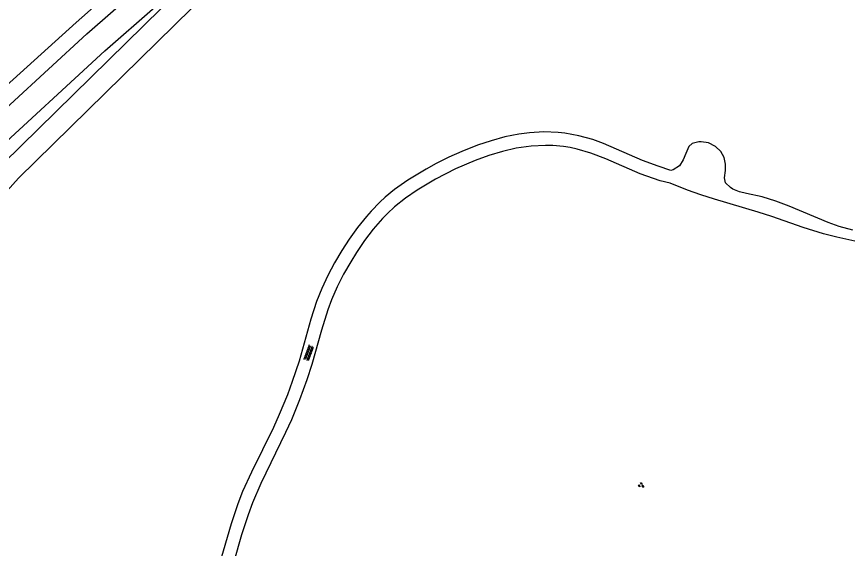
# Model space of a CAD drawing. Extents: x 128999 to 131010, y 395498 to 399007.
# Drawn here: x 129946.8 to 130063.7, y 397522.8 to 397597.7 of the extents above; entities that cross this region are included whole.
import ezdxf

# ---------------------------------------------------------------- set-up
doc = ezdxf.new("R2010")
doc.units = 0
for name, color, linetype in [('gg-knt-onverhard', 7, 'Continuous'), ('gg-knt-verharding', 7, 'Continuous'), ('gt-grn-groengrens', 7, 'Continuous'), ('gt-symb-groenvak', 7, 'Continuous'), ('gt-symb-overige verharding', 7, 'Continuous')]:
    doc.layers.add(name, color=color, linetype=linetype)

# ---------------------------------------------------------------- blocks, each defined once
blk = doc.blocks.new('gt0-GRVAK')
at = {"layer": 'gt-symb-groenvak'}
for p, q in [((-0.11, 0.19), (-0.23, 0.24)), ((-0.18, 0.15), (0.09, 0.15)), ((-0.09, 0.21), (-0.16, 0.32)), ((-0.05, 0.21), (-0.05, 0.39)), ((0, 0.21), (0.06, 0.32)), ((0.01, 0.19), (0.13, 0.24)), ((0.26, -0.05), (0.2, 0.06)), ((0.31, -0.05), (0.31, 0.13)), ((0.35, -0.05), (0.41, 0.06)), ((-0.24, -0.23), (-0.36, -0.18)), ((-0.32, -0.26), (-0.05, -0.26)), ((-0.23, -0.21), (-0.29, -0.1)), ((-0.18, -0.2), (-0.18, -0.02)), ((-0.14, -0.21), (-0.07, -0.1)), ((-0.12, -0.23), (0, -0.18)), ((0.24, -0.07), (0.12, -0.02)), ((0.17, -0.11), (0.44, -0.11)), ((0.37, -0.07), (0.49, -0.02))]:
    blk.add_line(p, q, dxfattribs=at)
blk = doc.blocks.new('gt0-OVH')
at = {"layer": 'gt-symb-overige verharding'}
for points in [[(-0.97, 0.3), (-0.97, 0.31), (-0.96, 0.32), (-0.97, 0.33), (-0.97, 0.34), (-0.98, 0.35), (-0.99, 0.35), (-1, 0.36), (-1.01, 0.35), (-1.02, 0.35), (-1.03, 0.34), (-1.03, 0.33), (-1.04, 0.32), (-1.03, 0.31), (-1.03, 0.3), (-1.02, 0.29), (-1.01, 0.29), (-1, 0.28), (-0.99, 0.29), (-0.98, 0.29)], [(-0.87, 0.11), (-0.87, 0.12), (-0.86, 0.13), (-0.87, 0.14), (-0.87, 0.15), (-0.88, 0.16), (-0.89, 0.16), (-0.9, 0.16), (-0.91, 0.16), (-0.92, 0.16), (-0.93, 0.15), (-0.93, 0.14), (-0.94, 0.13), (-0.93, 0.12), (-0.93, 0.11), (-0.92, 0.1), (-0.91, 0.09), (-0.9, 0.09), (-0.89, 0.09), (-0.88, 0.1)], [(-0.77, 0.3), (-0.77, 0.31), (-0.76, 0.32), (-0.77, 0.33), (-0.77, 0.34), (-0.78, 0.35), (-0.79, 0.35), (-0.8, 0.36), (-0.81, 0.35), (-0.82, 0.35), (-0.83, 0.34), (-0.83, 0.33), (-0.84, 0.32), (-0.83, 0.31), (-0.83, 0.3), (-0.82, 0.29), (-0.81, 0.29), (-0.8, 0.28), (-0.79, 0.29), (-0.78, 0.29)], [(-0.67, 0.11), (-0.67, 0.12), (-0.66, 0.13), (-0.67, 0.14), (-0.67, 0.15), (-0.68, 0.16), (-0.69, 0.16), (-0.7, 0.16), (-0.71, 0.16), (-0.72, 0.16), (-0.73, 0.15), (-0.73, 0.14), (-0.74, 0.13), (-0.73, 0.12), (-0.73, 0.11), (-0.72, 0.1), (-0.71, 0.09), (-0.7, 0.09), (-0.69, 0.09), (-0.68, 0.1)], [(-0.57, 0.3), (-0.57, 0.31), (-0.56, 0.32), (-0.57, 0.33), (-0.57, 0.34), (-0.58, 0.35), (-0.59, 0.35), (-0.6, 0.36), (-0.61, 0.35), (-0.62, 0.35), (-0.63, 0.34), (-0.63, 0.33), (-0.64, 0.32), (-0.63, 0.31), (-0.63, 0.3), (-0.62, 0.29), (-0.61, 0.29), (-0.6, 0.28), (-0.59, 0.29), (-0.58, 0.29)], [(-0.47, 0.11), (-0.47, 0.12), (-0.46, 0.13), (-0.47, 0.14), (-0.47, 0.15), (-0.48, 0.16), (-0.49, 0.16), (-0.5, 0.16), (-0.51, 0.16), (-0.52, 0.16), (-0.53, 0.15), (-0.53, 0.14), (-0.54, 0.13), (-0.53, 0.12), (-0.53, 0.11), (-0.52, 0.1), (-0.51, 0.09), (-0.5, 0.09), (-0.49, 0.09), (-0.48, 0.1)], [(-0.37, 0.3), (-0.37, 0.31), (-0.36, 0.32), (-0.37, 0.33), (-0.37, 0.34), (-0.38, 0.35), (-0.39, 0.35), (-0.4, 0.36), (-0.41, 0.35), (-0.42, 0.35), (-0.43, 0.34), (-0.43, 0.33), (-0.44, 0.32), (-0.43, 0.31), (-0.43, 0.3), (-0.42, 0.29), (-0.41, 0.29), (-0.4, 0.28), (-0.39, 0.29), (-0.38, 0.29)], [(-0.27, 0.11), (-0.27, 0.12), (-0.26, 0.13), (-0.27, 0.14), (-0.27, 0.15), (-0.28, 0.16), (-0.29, 0.16), (-0.3, 0.16), (-0.31, 0.16), (-0.32, 0.16), (-0.33, 0.15), (-0.33, 0.14), (-0.34, 0.13), (-0.33, 0.12), (-0.33, 0.11), (-0.32, 0.1), (-0.31, 0.09), (-0.3, 0.09), (-0.29, 0.09), (-0.28, 0.1)], [(-0.17, 0.3), (-0.17, 0.31), (-0.16, 0.32), (-0.17, 0.33), (-0.17, 0.34), (-0.18, 0.35), (-0.19, 0.35), (-0.2, 0.36), (-0.21, 0.35), (-0.22, 0.35), (-0.23, 0.34), (-0.23, 0.33), (-0.24, 0.32), (-0.23, 0.31), (-0.23, 0.3), (-0.22, 0.29), (-0.21, 0.29), (-0.2, 0.28), (-0.19, 0.29), (-0.18, 0.29)], [(-0.07, 0.11), (-0.07, 0.12), (-0.06, 0.13), (-0.07, 0.14), (-0.07, 0.15), (-0.08, 0.16), (-0.09, 0.16), (-0.1, 0.16), (-0.11, 0.16), (-0.12, 0.16), (-0.13, 0.15), (-0.13, 0.14), (-0.14, 0.13), (-0.13, 0.12), (-0.13, 0.11), (-0.12, 0.1), (-0.11, 0.09), (-0.1, 0.09), (-0.09, 0.09), (-0.08, 0.1)], [(0.03, 0.3), (0.03, 0.31), (0.04, 0.32), (0.03, 0.33), (0.03, 0.34), (0.02, 0.35), (0.01, 0.35), (0, 0.36), (-0.01, 0.35), (-0.02, 0.35), (-0.03, 0.34), (-0.03, 0.33), (-0.04, 0.32), (-0.03, 0.31), (-0.03, 0.3), (-0.02, 0.29), (-0.01, 0.29), (0, 0.28), (0.01, 0.29), (0.02, 0.29)], [(0.13, 0.11), (0.13, 0.12), (0.14, 0.13), (0.13, 0.14), (0.13, 0.15), (0.12, 0.16), (0.11, 0.16), (0.1, 0.16), (0.09, 0.16), (0.08, 0.16), (0.07, 0.15), (0.07, 0.14), (0.06, 0.13), (0.07, 0.12), (0.07, 0.11), (0.08, 0.1), (0.09, 0.09), (0.1, 0.09), (0.11, 0.09), (0.12, 0.1)], [(0.23, 0.3), (0.23, 0.31), (0.24, 0.32), (0.23, 0.33), (0.23, 0.34), (0.22, 0.35), (0.21, 0.35), (0.2, 0.36), (0.19, 0.35), (0.18, 0.35), (0.17, 0.34), (0.17, 0.33), (0.16, 0.32), (0.17, 0.31), (0.17, 0.3), (0.18, 0.29), (0.19, 0.29), (0.2, 0.28), (0.21, 0.29), (0.22, 0.29)], [(0.33, 0.11), (0.33, 0.12), (0.34, 0.13), (0.33, 0.14), (0.33, 0.15), (0.32, 0.16), (0.31, 0.16), (0.3, 0.16), (0.29, 0.16), (0.28, 0.16), (0.27, 0.15), (0.27, 0.14), (0.26, 0.13), (0.27, 0.12), (0.27, 0.11), (0.28, 0.1), (0.29, 0.09), (0.3, 0.09), (0.31, 0.09), (0.32, 0.1)], [(0.43, 0.3), (0.43, 0.31), (0.44, 0.32), (0.43, 0.33), (0.43, 0.34), (0.42, 0.35), (0.41, 0.35), (0.4, 0.36), (0.39, 0.35), (0.38, 0.35), (0.37, 0.34), (0.37, 0.33), (0.36, 0.32), (0.37, 0.31), (0.37, 0.3), (0.38, 0.29), (0.39, 0.29), (0.4, 0.28), (0.41, 0.29), (0.42, 0.29)], [(0.53, 0.11), (0.53, 0.12), (0.54, 0.13), (0.53, 0.14), (0.53, 0.15), (0.52, 0.16), (0.51, 0.16), (0.5, 0.16), (0.49, 0.16), (0.48, 0.16), (0.47, 0.15), (0.47, 0.14), (0.46, 0.13), (0.47, 0.12), (0.47, 0.11), (0.48, 0.1), (0.49, 0.09), (0.5, 0.09), (0.51, 0.09), (0.52, 0.1)], [(0.63, 0.3), (0.63, 0.31), (0.64, 0.32), (0.63, 0.33), (0.63, 0.34), (0.62, 0.35), (0.61, 0.35), (0.6, 0.36), (0.59, 0.35), (0.58, 0.35), (0.57, 0.34), (0.57, 0.33), (0.56, 0.32), (0.57, 0.31), (0.57, 0.3), (0.58, 0.29), (0.59, 0.29), (0.6, 0.28), (0.61, 0.29), (0.62, 0.29)], [(0.73, 0.11), (0.73, 0.12), (0.74, 0.13), (0.73, 0.14), (0.73, 0.15), (0.72, 0.16), (0.71, 0.16), (0.7, 0.16), (0.69, 0.16), (0.68, 0.16), (0.67, 0.15), (0.67, 0.14), (0.66, 0.13), (0.67, 0.12), (0.67, 0.11), (0.68, 0.1), (0.69, 0.09), (0.7, 0.09), (0.71, 0.09), (0.72, 0.1)], [(0.83, 0.3), (0.83, 0.31), (0.84, 0.32), (0.83, 0.33), (0.83, 0.34), (0.82, 0.35), (0.81, 0.35), (0.8, 0.36), (0.79, 0.35), (0.78, 0.35), (0.77, 0.34), (0.77, 0.33), (0.76, 0.32), (0.77, 0.31), (0.77, 0.3), (0.78, 0.29), (0.79, 0.29), (0.8, 0.28), (0.81, 0.29), (0.82, 0.29)], [(0.93, 0.11), (0.93, 0.12), (0.94, 0.13), (0.93, 0.14), (0.93, 0.15), (0.92, 0.16), (0.91, 0.16), (0.9, 0.16), (0.89, 0.16), (0.88, 0.16), (0.87, 0.15), (0.87, 0.14), (0.86, 0.13), (0.87, 0.12), (0.87, 0.11), (0.88, 0.1), (0.89, 0.09), (0.9, 0.09), (0.91, 0.09), (0.92, 0.1)], [(1.03, 0.3), (1.03, 0.31), (1.04, 0.32), (1.03, 0.33), (1.03, 0.34), (1.02, 0.35), (1.01, 0.35), (1, 0.36), (0.99, 0.35), (0.98, 0.35), (0.97, 0.34), (0.97, 0.33), (0.96, 0.32), (0.97, 0.31), (0.97, 0.3), (0.98, 0.29), (0.99, 0.29), (1, 0.28), (1.01, 0.29), (1.02, 0.29)], [(-0.97, -0.14), (-0.97, -0.13), (-0.96, -0.12), (-0.97, -0.11), (-0.97, -0.1), (-0.98, -0.09), (-0.99, -0.09), (-1, -0.08), (-1.01, -0.09), (-1.02, -0.09), (-1.03, -0.1), (-1.03, -0.11), (-1.04, -0.12), (-1.03, -0.13), (-1.03, -0.14), (-1.02, -0.15), (-1.01, -0.15), (-1, -0.16), (-0.99, -0.15), (-0.98, -0.15)], [(-0.87, -0.33), (-0.87, -0.32), (-0.86, -0.31), (-0.87, -0.3), (-0.87, -0.29), (-0.88, -0.28), (-0.89, -0.28), (-0.9, -0.28), (-0.91, -0.28), (-0.92, -0.28), (-0.93, -0.29), (-0.93, -0.3), (-0.94, -0.31), (-0.93, -0.32), (-0.93, -0.33), (-0.92, -0.34), (-0.91, -0.35), (-0.9, -0.35), (-0.89, -0.35), (-0.88, -0.34)], [(-0.77, -0.14), (-0.77, -0.13), (-0.76, -0.12), (-0.77, -0.11), (-0.77, -0.1), (-0.78, -0.09), (-0.79, -0.09), (-0.8, -0.08), (-0.81, -0.09), (-0.82, -0.09), (-0.83, -0.1), (-0.83, -0.11), (-0.84, -0.12), (-0.83, -0.13), (-0.83, -0.14), (-0.82, -0.15), (-0.81, -0.15), (-0.8, -0.16), (-0.79, -0.15), (-0.78, -0.15)], [(-0.67, -0.33), (-0.67, -0.32), (-0.66, -0.31), (-0.67, -0.3), (-0.67, -0.29), (-0.68, -0.28), (-0.69, -0.28), (-0.7, -0.28), (-0.71, -0.28), (-0.72, -0.28), (-0.73, -0.29), (-0.73, -0.3), (-0.74, -0.31), (-0.73, -0.32), (-0.73, -0.33), (-0.72, -0.34), (-0.71, -0.35), (-0.7, -0.35), (-0.69, -0.35), (-0.68, -0.34)], [(-0.57, -0.14), (-0.57, -0.13), (-0.56, -0.12), (-0.57, -0.11), (-0.57, -0.1), (-0.58, -0.09), (-0.59, -0.09), (-0.6, -0.08), (-0.61, -0.09), (-0.62, -0.09), (-0.63, -0.1), (-0.63, -0.11), (-0.64, -0.12), (-0.63, -0.13), (-0.63, -0.14), (-0.62, -0.15), (-0.61, -0.15), (-0.6, -0.16), (-0.59, -0.15), (-0.58, -0.15)], [(-0.47, -0.33), (-0.47, -0.32), (-0.46, -0.31), (-0.47, -0.3), (-0.47, -0.29), (-0.48, -0.28), (-0.49, -0.28), (-0.5, -0.28), (-0.51, -0.28), (-0.52, -0.28), (-0.53, -0.29), (-0.53, -0.3), (-0.54, -0.31), (-0.53, -0.32), (-0.53, -0.33), (-0.52, -0.34), (-0.51, -0.35), (-0.5, -0.35), (-0.49, -0.35), (-0.48, -0.34)], [(-0.37, -0.14), (-0.37, -0.13), (-0.36, -0.12), (-0.37, -0.11), (-0.37, -0.1), (-0.38, -0.09), (-0.39, -0.09), (-0.4, -0.08), (-0.41, -0.09), (-0.42, -0.09), (-0.43, -0.1), (-0.43, -0.11), (-0.44, -0.12), (-0.43, -0.13), (-0.43, -0.14), (-0.42, -0.15), (-0.41, -0.15), (-0.4, -0.16), (-0.39, -0.15), (-0.38, -0.15)], [(-0.27, -0.33), (-0.27, -0.32), (-0.26, -0.31), (-0.27, -0.3), (-0.27, -0.29), (-0.28, -0.28), (-0.29, -0.28), (-0.3, -0.28), (-0.31, -0.28), (-0.32, -0.28), (-0.33, -0.29), (-0.33, -0.3), (-0.34, -0.31), (-0.33, -0.32), (-0.33, -0.33), (-0.32, -0.34), (-0.31, -0.35), (-0.3, -0.35), (-0.29, -0.35), (-0.28, -0.34)], [(-0.17, -0.14), (-0.17, -0.13), (-0.16, -0.12), (-0.17, -0.11), (-0.17, -0.1), (-0.18, -0.09), (-0.19, -0.09), (-0.2, -0.08), (-0.21, -0.09), (-0.22, -0.09), (-0.23, -0.1), (-0.23, -0.11), (-0.24, -0.12), (-0.23, -0.13), (-0.23, -0.14), (-0.22, -0.15), (-0.21, -0.15), (-0.2, -0.16), (-0.19, -0.15), (-0.18, -0.15)], [(-0.07, -0.33), (-0.07, -0.32), (-0.06, -0.31), (-0.07, -0.3), (-0.07, -0.29), (-0.08, -0.28), (-0.09, -0.28), (-0.1, -0.28), (-0.11, -0.28), (-0.12, -0.28), (-0.13, -0.29), (-0.13, -0.3), (-0.14, -0.31), (-0.13, -0.32), (-0.13, -0.33), (-0.12, -0.34), (-0.11, -0.35), (-0.1, -0.35), (-0.09, -0.35), (-0.08, -0.34)], [(0.03, -0.14), (0.03, -0.13), (0.04, -0.12), (0.03, -0.11), (0.03, -0.1), (0.02, -0.09), (0.01, -0.09), (0, -0.08), (-0.01, -0.09), (-0.02, -0.09), (-0.03, -0.1), (-0.03, -0.11), (-0.04, -0.12), (-0.03, -0.13), (-0.03, -0.14), (-0.02, -0.15), (-0.01, -0.15), (0, -0.16), (0.01, -0.15), (0.02, -0.15)], [(0.13, -0.33), (0.13, -0.32), (0.14, -0.31), (0.13, -0.3), (0.13, -0.29), (0.12, -0.28), (0.11, -0.28), (0.1, -0.28), (0.09, -0.28), (0.08, -0.28), (0.07, -0.29), (0.07, -0.3), (0.06, -0.31), (0.07, -0.32), (0.07, -0.33), (0.08, -0.34), (0.09, -0.35), (0.1, -0.35), (0.11, -0.35), (0.12, -0.34)], [(0.23, -0.14), (0.23, -0.13), (0.24, -0.12), (0.23, -0.11), (0.23, -0.1), (0.22, -0.09), (0.21, -0.09), (0.2, -0.08), (0.19, -0.09), (0.18, -0.09), (0.17, -0.1), (0.17, -0.11), (0.16, -0.12), (0.17, -0.13), (0.17, -0.14), (0.18, -0.15), (0.19, -0.15), (0.2, -0.16), (0.21, -0.15), (0.22, -0.15)], [(0.33, -0.33), (0.33, -0.32), (0.34, -0.31), (0.33, -0.3), (0.33, -0.29), (0.32, -0.28), (0.31, -0.28), (0.3, -0.28), (0.29, -0.28), (0.28, -0.28), (0.27, -0.29), (0.27, -0.3), (0.26, -0.31), (0.27, -0.32), (0.27, -0.33), (0.28, -0.34), (0.29, -0.35), (0.3, -0.35), (0.31, -0.35), (0.32, -0.34)], [(0.43, -0.14), (0.43, -0.13), (0.44, -0.12), (0.43, -0.11), (0.43, -0.1), (0.42, -0.09), (0.41, -0.09), (0.4, -0.08), (0.39, -0.09), (0.38, -0.09), (0.37, -0.1), (0.37, -0.11), (0.36, -0.12), (0.37, -0.13), (0.37, -0.14), (0.38, -0.15), (0.39, -0.15), (0.4, -0.16), (0.41, -0.15), (0.42, -0.15)], [(0.53, -0.33), (0.53, -0.32), (0.54, -0.31), (0.53, -0.3), (0.53, -0.29), (0.52, -0.28), (0.51, -0.28), (0.5, -0.28), (0.49, -0.28), (0.48, -0.28), (0.47, -0.29), (0.47, -0.3), (0.46, -0.31), (0.47, -0.32), (0.47, -0.33), (0.48, -0.34), (0.49, -0.35), (0.5, -0.35), (0.51, -0.35), (0.52, -0.34)], [(0.63, -0.14), (0.63, -0.13), (0.64, -0.12), (0.63, -0.11), (0.63, -0.1), (0.62, -0.09), (0.61, -0.09), (0.6, -0.08), (0.59, -0.09), (0.58, -0.09), (0.57, -0.1), (0.57, -0.11), (0.56, -0.12), (0.57, -0.13), (0.57, -0.14), (0.58, -0.15), (0.59, -0.15), (0.6, -0.16), (0.61, -0.15), (0.62, -0.15)], [(0.73, -0.33), (0.73, -0.32), (0.74, -0.31), (0.73, -0.3), (0.73, -0.29), (0.72, -0.28), (0.71, -0.28), (0.7, -0.28), (0.69, -0.28), (0.68, -0.28), (0.67, -0.29), (0.67, -0.3), (0.66, -0.31), (0.67, -0.32), (0.67, -0.33), (0.68, -0.34), (0.69, -0.35), (0.7, -0.35), (0.71, -0.35), (0.72, -0.34)], [(0.83, -0.14), (0.83, -0.13), (0.84, -0.12), (0.83, -0.11), (0.83, -0.1), (0.82, -0.09), (0.81, -0.09), (0.8, -0.08), (0.79, -0.09), (0.78, -0.09), (0.77, -0.1), (0.77, -0.11), (0.76, -0.12), (0.77, -0.13), (0.77, -0.14), (0.78, -0.15), (0.79, -0.15), (0.8, -0.16), (0.81, -0.15), (0.82, -0.15)], [(0.93, -0.33), (0.93, -0.32), (0.94, -0.31), (0.93, -0.3), (0.93, -0.29), (0.92, -0.28), (0.91, -0.28), (0.9, -0.28), (0.89, -0.28), (0.88, -0.28), (0.87, -0.29), (0.87, -0.3), (0.86, -0.31), (0.87, -0.32), (0.87, -0.33), (0.88, -0.34), (0.89, -0.35), (0.9, -0.35), (0.91, -0.35), (0.92, -0.34)], [(1.03, -0.14), (1.03, -0.13), (1.04, -0.12), (1.03, -0.11), (1.03, -0.1), (1.02, -0.09), (1.01, -0.09), (1, -0.08), (0.99, -0.09), (0.98, -0.09), (0.97, -0.1), (0.97, -0.11), (0.96, -0.12), (0.97, -0.13), (0.97, -0.14), (0.98, -0.15), (0.99, -0.15), (1, -0.16), (1.01, -0.15), (1.02, -0.15)]]:
    blk.add_lwpolyline(points, close=True, dxfattribs=at)

msp = doc.modelspace()

# ---------------------------------------------------------------- linework, layer by layer
at = {"layer": 'gg-knt-onverhard'}
for points in [[(130064.51, 397567.62), (130062.59, 397568.15), (130061.02, 397568.7), (130055.52, 397571.01), (130053.64, 397571.71), (130051.73, 397572.29), (130049.54, 397572.78), (130048.57, 397573.03), (130047.62, 397573.41), (130047.26, 397573.61), (130046.57, 397574.3), (130046.45, 397574.96), (130046.57, 397576), (130046.6, 397576.9), (130046.41, 397577.86), (130045.93, 397578.7), (130045.19, 397579.4), (130044.18, 397579.89), (130043.17, 397580.05), (130042.84, 397580.06), (130041.87, 397579.81), (130041.44, 397579.37), (130040.98, 397578.43), (130040.62, 397577.52), (130040.09, 397576.65), (130039.2, 397576.09), (130038.88, 397576.01), (130037.11, 397576.61), (130034.92, 397577.43), (130029.41, 397579.81), (130027.89, 397580.36), (130025.96, 397580.91), (130023.99, 397581.27), (130023.01, 397581.38), (130021.01, 397581.44), (130019, 397581.32), (130017.49, 397581.12), (130015.53, 397580.73), (130013.59, 397580.21), (130011.69, 397579.58), (130009.47, 397578.7), (130007.65, 397577.88), (130005.86, 397576.98), (130004.45, 397576.21), (130001.87, 397574.65), (130000, 397573.32), (129998.67, 397572.24), (129997.93, 397571.57), (129996.7, 397570.31), (129996.04, 397569.56), (129994.79, 397567.99), (129993.63, 397566.35), (129992.59, 397564.74), (129991.57, 397563.01), (129990.62, 397561.24), (129989.77, 397559.43), (129989.03, 397557.58), (129988.22, 397555.11), (129986.56, 397549.18), (129985.62, 397546.33), (129984.93, 397544.46), (129983.78, 397541.68), (129982.95, 397539.86), (129979.86, 397533.56), (129978.63, 397530.83), (129977.95, 397529.11), (129977, 397526.28), (129974.77, 397518.58)], [(130065.19, 397565.97), (130062.26, 397566.61), (130060.36, 397567.11), (130057.49, 397567.99), (130053.1, 397569.53), (130051.2, 397570.15), (130045.01, 397571.97), (130043.11, 397572.58), (130041.22, 397573.26), (130038.8, 397574.23), (130037.37, 397574.54), (130034.55, 397575.56), (130029.73, 397577.66), (130027.65, 397578.46), (130025.72, 397579.02), (130024.74, 397579.24), (130023.76, 397579.4), (130022.26, 397579.53), (130021.25, 397579.55), (130019.25, 397579.44), (130017.14, 397579.14), (130015.18, 397578.7), (130013.26, 397578.13), (130011.34, 397577.44), (130008.59, 397576.24), (130005.77, 397574.8), (130003.18, 397573.25), (130001.53, 397572.11), (130000, 397570.89), (129999, 397569.98), (129998.31, 397569.26), (129996.99, 397567.75), (129995.78, 397566.15), (129994.66, 397564.48), (129993.84, 397563.17), (129992.84, 397561.43), (129991.94, 397559.64), (129991.14, 397557.81), (129990.6, 397556.41), (129989.71, 397553.55), (129988.37, 397548.72), (129987.68, 397546.54), (129986.65, 397543.72), (129985.5, 397540.94), (129984.67, 397539.12), (129981.19, 397531.97), (129980.01, 397529.23), (129979.4, 397527.57), (129978.49, 397524.72), (129976.39, 397517.47)]]:
    msp.add_lwpolyline(points, dxfattribs=at)
at = {"layer": 'gg-knt-verharding'}
for points in [[(129850.68, 397456.26), (129850.94, 397456.79), (129858.96, 397471.85), (129867.87, 397487.02), (129877.28, 397501.74), (129886.43, 397515.56), (129896.05, 397528.85), (129906.82, 397542.21), (129917.61, 397555.36), (129928.74, 397567.98), (129940.47, 397580.34), (129956.71, 397595.27), (129971.14, 397607.93), (129981.28, 397616.45), (129988.96, 397622.45), (129996.68, 397628.4), (130005.64, 397635.01), (130016.19, 397642.47), (130025.98, 397648.99), (130073.47, 397679.46), (130082, 397684.84)], [(129853.79, 397454.71), (129862.15, 397470.39), (129870.88, 397485.25), (129880.38, 397500.09), (129889.29, 397513.6), (129898.76, 397526.66), (129909.56, 397540.09), (129920.31, 397553.1), (129931.38, 397565.77), (129942.92, 397577.84), (129959.25, 397592.86), (129973.41, 397605.27), (129983.45, 397613.62)]]:
    msp.add_lwpolyline(points, dxfattribs=at)
at = {"layer": 'gt-grn-groengrens'}
for points in [[(130130.21, 397696.47), (130091.59, 397680.36), (130043.24, 397654.35), (130011.38, 397633.87), (129972.07, 397603.69), (129944.96, 397577.06), (129915.19, 397543.85), (129887.01, 397507.07), (129867.9, 397476.28), (129857.27, 397456.12)], [(130129.39, 397693.07), (130128.64, 397692.84), (130092.76, 397677.6), (130044.66, 397651.71), (130013, 397631.34), (129973.9, 397601.31), (129947.07, 397574.92), (129917.42, 397541.85), (129889.4, 397505.24), (129870.45, 397474.69), (129859.34, 397454.33)], [(129884.43, 397516.87), (129894.55, 397530.18), (129905.29, 397543.34), (129916.07, 397556.3), (129926.73, 397567.71), (129930.67, 397573.97), (129935.34, 397579.19), (129942.11, 397583.98), (129945.01, 397586.83), (129945.33, 397587.92), (129955.2, 397596.86), (129969.68, 397609.7), (129979.42, 397618.68), (129987.06, 397624.1), (129995.09, 397630.62), (130004.36, 397637.21), (130014.96, 397644.23), (130024.81, 397651.03), (130042.66, 397662.42), (130061.51, 397675.04), (130063.44, 397677.23), (130064.12, 397679.98), (130063.38, 397682.65)]]:
    msp.add_lwpolyline(points, dxfattribs=at)

# ---------------------------------------------------------------- block references
at = {"layer": 'gt-symb-groenvak', "rotation": -25.667875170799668}
msp.add_blockref('gt0-GRVAK', (130034.7, 397531.75), dxfattribs=at)
at = {"layer": 'gt-symb-overige verharding', "rotation": 69.44395478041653}
msp.add_blockref('gt0-OVH', (129987.93, 397550.33), dxfattribs=at)

doc.saveas('drawing.dxf')
